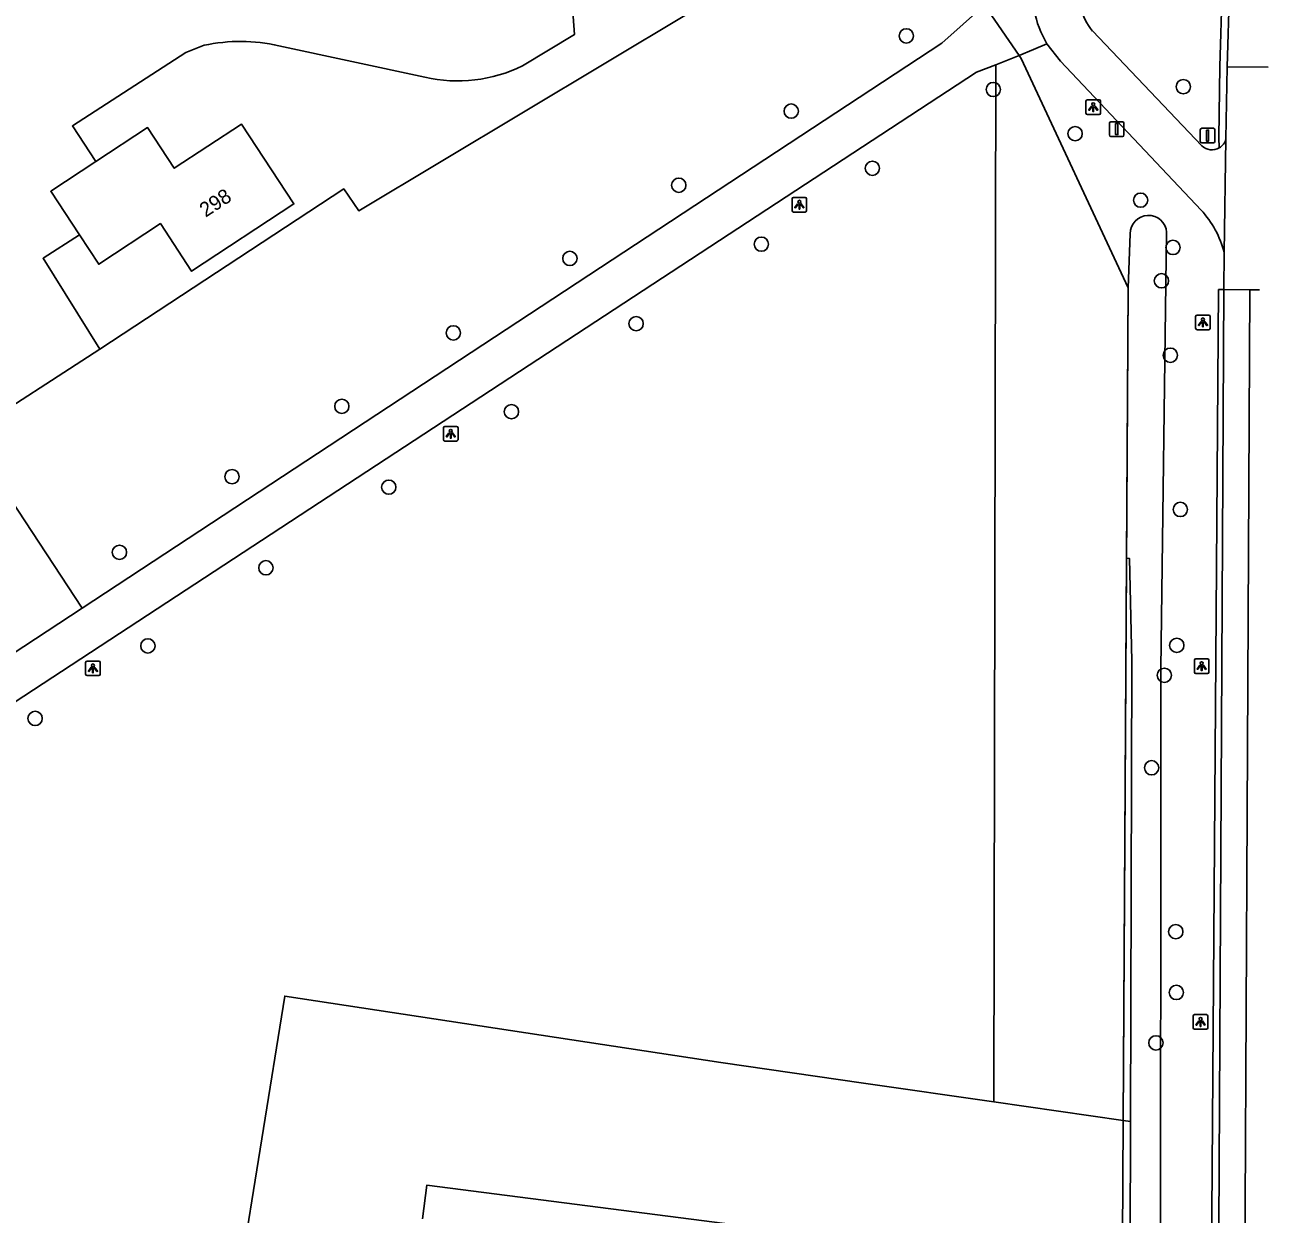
# Model space of a CAD drawing. Extents: x 161486 to 162249, y 379484 to 380829.
# Drawn here: x 162079 to 162164, y 380062.8 to 380144.1 of the extents above; entities that cross this region are included whole.
import ezdxf

# ---------------------------------------------------------------- set-up
doc = ezdxf.new("R2010")
doc.units = 0
for name, color, linetype in [('IMGEO_Berm_open', 7, 'Continuous'), ('IMGEO_Boom', 7, 'Continuous'), ('IMGEO_Fietspad_gesloten', 7, 'Continuous'), ('IMGEO_Gemengd_bos', 7, 'Continuous'), ('IMGEO_Groenvoorziening', 7, 'Continuous'), ('IMGEO_Hek', 7, 'Continuous'), ('IMGEO_Lichtpunt', 7, 'Continuous'), ('IMGEO_Loofbos', 7, 'Continuous'), ('IMGEO_Pand', 7, 'Continuous'), ('IMGEO_Pand_nummerreeks', 7, 'Continuous'), ('IMGEO_Rijbaan_lokaal_gesloten', 7, 'Continuous'), ('IMGEO_Rijbaan_lokaal_open', 7, 'Continuous'), ('IMGEO_Verkeersbordpaal', 7, 'Continuous'), ('IMGEO_Voetpad_onverhard', 7, 'Continuous'), ('IMGEO_Voetpad_open', 7, 'Continuous'), ('IMGEO_Waterloop', 7, 'Continuous')]:
    doc.layers.add(name, color=color, linetype=linetype)

msp = doc.modelspace()

# ---------------------------------------------------------------- linework, layer by layer
at = {"layer": 'IMGEO_Berm_open'}
for points in [[(162160.645, 380135.685), (162160.608, 380136.398), (162160.687, 380141.24), (162160.841, 380146.553)], [(162160.969, 380126.003), (162160.596, 380126.006), (162160.077, 380053.394), (162160.577, 380053.394)]]:
    msp.add_lwpolyline(points, dxfattribs=at)
at = {"layer": 'IMGEO_Boom'}
for centre in [(162139.264, 380143.34), (162158.19, 380139.868), (162145.209, 380139.677), (162131.399, 380138.2), (162150.8, 380136.662), (162136.947, 380134.296), (162123.72, 380133.137), (162155.273, 380132.117), (162129.355, 380129.111), (162157.483, 380128.886), (162116.275, 380128.138), (162156.699, 380126.607), (162120.805, 380123.68), (162108.314, 380123.049), (162157.308, 380121.522), (162100.696, 380118.036), (162112.285, 380117.665), (162093.193, 380113.227), (162103.905, 380112.51), (162157.985, 380110.985), (162085.503, 380108.061), (162095.507, 380107.002), (162087.442, 380101.666), (162157.747, 380101.704), (162156.897, 380099.66), (162079.74, 380096.71), (162156.024, 380093.34), (162157.676, 380082.143), (162157.715, 380077.99), (162156.318, 380074.547)]:
    msp.add_circle(centre, 0.489, dxfattribs=at)
at = {"layer": 'IMGEO_Fietspad_gesloten'}
for points in [[(162159.456, 380135.84), (162151.986, 380143.674)], [(162148.875, 380142.806), (162149.794, 380141.617), (162159.405, 380131.445)]]:
    msp.add_lwpolyline(points, dxfattribs=at)
for centre, radius, start, end in [((162154.714, 380146.323), 6.816, 170.05591, 211.06251), ((162154.911, 380146.144), 3.829, 166.01176, 220.17947), ((162160.152, 380136.53), 0.978, 300.26318, 347.48856), ((162160.15, 380136.529), 0.978, 224.78074, 300.36469), ((162154.368, 380126.827), 6.833, 14.39639, 42.51602)]:
    msp.add_arc(centre, radius, start, end, dxfattribs=at)
at = {"layer": 'IMGEO_Gemengd_bos'}
for points in [[(162154.429, 380126.123), (162147.102, 380141.805), (162146.967, 380142.003)], [(162145.372, 380141.369), (162145.255, 380070.515)], [(162154.085, 380069.244), (162154.317, 380107.655)], [(162145.085, 380030.263), (162131.293, 380032.411), (162090.516, 380038.762), (162096.792, 380077.739), (162126.584, 380073.203), (162136.341, 380071.798), (162145.255, 380070.515)], [(162145.255, 380070.515), (162154.085, 380069.244)], [(162154.085, 380069.244), (162153.987, 380053.145)]]:
    msp.add_lwpolyline(points, dxfattribs=at)
at = {"layer": 'IMGEO_Groenvoorziening'}
msp.add_lwpolyline([(162075.144, 380116.117), (162082.944, 380104.247)], dxfattribs=at)
at = {"layer": 'IMGEO_Hek'}
for points in [[(162144.617, 380145.448), (162146.967, 380142.003)], [(162146.967, 380142.003), (162147.102, 380141.805), (162154.429, 380126.123), (162154.085, 380069.244)], [(162136.341, 380071.798), (162126.584, 380073.203), (162096.792, 380077.739), (162090.516, 380038.762), (162131.293, 380032.411)], [(162145.255, 380070.515), (162154.085, 380069.244)], [(162154.085, 380069.244), (162153.987, 380053.145)], [(162154.085, 380069.244), (162154.578, 380069.173)]]:
    msp.add_lwpolyline(points, dxfattribs=at)
at = {"layer": 'IMGEO_Lichtpunt'}
for p, q in [((162151.542, 380138.876), (162151.542, 380138.069)), ((162151.542, 380138.876), (162151.542, 380138.069)), ((162152.444, 380138.971), (162151.636, 380138.971)), ((162152.444, 380138.971), (162151.636, 380138.971)), ((162152.538, 380138.069), (162152.538, 380138.876)), ((162152.538, 380138.069), (162152.538, 380138.876)), ((162151.636, 380137.975), (162152.444, 380137.975)), ((162151.636, 380137.975), (162152.444, 380137.975)), ((162131.459, 380132.209), (162131.459, 380131.402)), ((162131.459, 380132.209), (162131.459, 380131.402)), ((162132.361, 380132.304), (162131.553, 380132.304)), ((162132.361, 380132.304), (162131.553, 380132.304)), ((162132.455, 380131.402), (162132.455, 380132.209)), ((162132.455, 380131.402), (162132.455, 380132.209)), ((162131.553, 380131.308), (162132.361, 380131.308)), ((162131.553, 380131.308), (162132.361, 380131.308)), ((162159.034, 380124.17), (162159.034, 380123.363)), ((162159.034, 380124.17), (162159.034, 380123.363)), ((162159.936, 380124.265), (162159.128, 380124.265)), ((162159.936, 380124.265), (162159.128, 380124.265)), ((162160.03, 380123.363), (162160.03, 380124.17)), ((162160.03, 380123.363), (162160.03, 380124.17)), ((162159.128, 380123.269), (162159.936, 380123.269)), ((162159.128, 380123.269), (162159.936, 380123.269)), ((162107.638, 380116.562), (162107.638, 380115.755)), ((162107.638, 380116.562), (162107.638, 380115.755)), ((162108.54, 380116.657), (162107.732, 380116.657)), ((162108.54, 380116.657), (162107.732, 380116.657)), ((162108.634, 380115.755), (162108.634, 380116.562)), ((162108.634, 380115.755), (162108.634, 380116.562)), ((162107.732, 380115.661), (162108.54, 380115.661)), ((162107.732, 380115.661), (162108.54, 380115.661)), ((162083.192, 380100.538), (162083.192, 380099.731)), ((162083.192, 380100.538), (162083.192, 380099.731)), ((162084.094, 380100.633), (162083.286, 380100.633)), ((162084.094, 380100.633), (162083.286, 380100.633)), ((162084.188, 380099.731), (162084.188, 380100.538)), ((162084.188, 380099.731), (162084.188, 380100.538)), ((162158.945, 380100.685), (162158.945, 380099.878)), ((162158.945, 380100.685), (162158.945, 380099.878)), ((162159.847, 380100.78), (162159.039, 380100.78)), ((162159.847, 380100.78), (162159.039, 380100.78)), ((162159.941, 380099.878), (162159.941, 380100.685)), ((162159.941, 380099.878), (162159.941, 380100.685)), ((162083.286, 380099.637), (162084.094, 380099.637)), ((162083.286, 380099.637), (162084.094, 380099.637)), ((162159.039, 380099.784), (162159.847, 380099.784)), ((162159.039, 380099.784), (162159.847, 380099.784)), ((162158.871, 380076.381), (162158.871, 380075.574)), ((162158.871, 380076.381), (162158.871, 380075.574)), ((162159.773, 380076.476), (162158.965, 380076.476)), ((162159.773, 380076.476), (162158.965, 380076.476)), ((162159.867, 380075.574), (162159.867, 380076.381)), ((162159.867, 380075.574), (162159.867, 380076.381)), ((162158.965, 380075.48), (162159.773, 380075.48)), ((162158.965, 380075.48), (162159.773, 380075.48))]:
    msp.add_line(p, q, dxfattribs=at)
for points in [[(162151.916, 380138.54), (162151.955, 380138.512), (162151.767, 380138.25), (162151.729, 380138.277), (162151.916, 380138.54)], [(162152.128, 380138.512), (162152.166, 380138.539), (162152.353, 380138.277), (162152.314, 380138.249), (162152.128, 380138.512)], [(162152.018, 380138.492), (162152.065, 380138.492), (162152.065, 380138.17), (162152.018, 380138.17), (162152.018, 380138.492)], [(162131.833, 380131.873), (162131.872, 380131.845), (162131.684, 380131.583), (162131.646, 380131.61), (162131.833, 380131.873)], [(162131.935, 380131.825), (162131.982, 380131.825), (162131.982, 380131.503), (162131.935, 380131.503), (162131.935, 380131.825)], [(162132.045, 380131.845), (162132.083, 380131.872), (162132.27, 380131.61), (162132.231, 380131.582), (162132.045, 380131.845)], [(162159.408, 380123.834), (162159.447, 380123.806), (162159.259, 380123.544), (162159.221, 380123.571), (162159.408, 380123.834)], [(162159.51, 380123.786), (162159.557, 380123.786), (162159.557, 380123.464), (162159.51, 380123.464), (162159.51, 380123.786)], [(162159.62, 380123.806), (162159.658, 380123.833), (162159.845, 380123.571), (162159.806, 380123.543), (162159.62, 380123.806)], [(162108.012, 380116.226), (162108.051, 380116.198), (162107.863, 380115.936), (162107.825, 380115.963), (162108.012, 380116.226)], [(162108.114, 380116.178), (162108.161, 380116.178), (162108.161, 380115.856), (162108.114, 380115.856), (162108.114, 380116.178)], [(162108.224, 380116.198), (162108.262, 380116.225), (162108.449, 380115.963), (162108.41, 380115.935), (162108.224, 380116.198)], [(162159.319, 380100.349), (162159.358, 380100.321), (162159.17, 380100.059), (162159.132, 380100.086), (162159.319, 380100.349)], [(162159.421, 380100.301), (162159.468, 380100.301), (162159.468, 380099.979), (162159.421, 380099.979), (162159.421, 380100.301)], [(162159.531, 380100.321), (162159.569, 380100.348), (162159.756, 380100.086), (162159.717, 380100.058), (162159.531, 380100.321)], [(162083.566, 380100.202), (162083.605, 380100.174), (162083.417, 380099.912), (162083.379, 380099.939), (162083.566, 380100.202)], [(162083.668, 380100.154), (162083.715, 380100.154), (162083.715, 380099.832), (162083.668, 380099.832), (162083.668, 380100.154)], [(162083.778, 380100.174), (162083.816, 380100.201), (162084.003, 380099.939), (162083.964, 380099.911), (162083.778, 380100.174)], [(162159.245, 380076.045), (162159.284, 380076.017), (162159.096, 380075.755), (162159.058, 380075.782), (162159.245, 380076.045)], [(162159.347, 380075.997), (162159.394, 380075.997), (162159.394, 380075.675), (162159.347, 380075.675), (162159.347, 380075.997)], [(162159.457, 380076.017), (162159.495, 380076.044), (162159.682, 380075.782), (162159.643, 380075.754), (162159.457, 380076.017)]]:
    msp.add_lwpolyline(points, dxfattribs=at)
for centre in [(162152.041, 380138.674), (162131.958, 380132.007), (162159.533, 380123.968), (162108.137, 380116.36), (162083.691, 380100.336), (162159.444, 380100.483), (162159.37, 380076.179)]:
    msp.add_circle(centre, 0.0994, dxfattribs=at)
for centre, start, end in [((162151.636, 380138.876), 90, 180), ((162151.636, 380138.876), 90, 180), ((162152.444, 380138.876), 0, 90), ((162152.444, 380138.876), 0, 90), ((162151.636, 380138.069), 180, 270), ((162151.636, 380138.069), 180, 270), ((162152.444, 380138.069), 270, 0), ((162152.444, 380138.069), 270, 360), ((162131.553, 380132.209), 90, 180), ((162131.553, 380132.209), 90, 180), ((162132.361, 380132.209), 0, 90), ((162132.361, 380132.209), 0, 90), ((162131.553, 380131.402), 180, 270), ((162131.553, 380131.402), 180, 270), ((162132.361, 380131.402), 270, 0), ((162132.361, 380131.402), 270, 360), ((162159.128, 380124.17), 90, 180), ((162159.128, 380124.17), 90, 180), ((162159.936, 380124.17), 0, 90), ((162159.936, 380124.17), 0, 90), ((162159.128, 380123.363), 180, 270), ((162159.128, 380123.363), 180, 270), ((162159.936, 380123.363), 270, 0), ((162159.936, 380123.363), 270, 360), ((162107.732, 380116.562), 90, 180), ((162107.732, 380116.562), 90, 180), ((162108.54, 380116.562), 0, 90), ((162108.54, 380116.562), 0, 90), ((162107.732, 380115.755), 180, 270), ((162107.732, 380115.755), 180, 270), ((162108.54, 380115.755), 270, 0), ((162108.54, 380115.755), 270, 360), ((162083.286, 380100.538), 90, 180), ((162083.286, 380100.538), 90, 180), ((162084.094, 380100.538), 0, 90), ((162084.094, 380100.538), 0, 90), ((162159.039, 380100.685), 90, 180), ((162159.039, 380100.685), 90, 180), ((162159.847, 380100.685), 0, 90), ((162159.847, 380100.685), 0, 90), ((162083.286, 380099.731), 180, 270), ((162083.286, 380099.731), 180, 270), ((162084.094, 380099.731), 270, 0), ((162084.094, 380099.731), 270, 360), ((162159.039, 380099.878), 180, 270), ((162159.039, 380099.878), 180, 270), ((162159.847, 380099.878), 270, 0), ((162159.847, 380099.878), 270, 360), ((162158.965, 380076.381), 90, 180), ((162158.965, 380076.381), 90, 180), ((162159.773, 380076.381), 0, 90), ((162159.773, 380076.381), 0, 90), ((162158.965, 380075.574), 180, 270), ((162158.965, 380075.574), 180, 270), ((162159.773, 380075.574), 270, 0), ((162159.773, 380075.574), 270, 360)]:
    msp.add_arc(centre, 0.0946, start, end, dxfattribs=at)
at = {"layer": 'IMGEO_Loofbos'}
msp.add_lwpolyline([(162084.164, 380121.943), (162075.144, 380116.117)], dxfattribs=at)
at = {"layer": 'IMGEO_Pand'}
for points in [[(162083.895, 380134.762), (162087.42, 380137.08), (162089.249, 380134.298), (162093.835, 380137.314), (162097.42, 380131.862), (162090.432, 380127.266), (162088.297, 380130.513), (162084.087, 380127.744), (162082.768, 380129.749)], [(162082.768, 380129.749), (162080.807, 380132.731), (162083.895, 380134.762)]]:
    msp.add_lwpolyline(points, dxfattribs=at)
at = {"layer": 'IMGEO_Rijbaan_lokaal_gesloten'}
for points in [[(162161.34, 380146.526), (162161.187, 380141.229)], [(162160.577, 380053.394), (162160.969, 380126.003)], [(162162.725, 380126.002), (162162.238, 380027.629)]]:
    msp.add_lwpolyline(points, dxfattribs=at)
at = {"layer": 'IMGEO_Rijbaan_lokaal_open'}
for points in [[(162082.944, 380104.247), (162141.701, 380142.853), (162144.617, 380145.448)], [(162146.967, 380142.003), (162144.617, 380145.448)], [(162145.372, 380141.369), (162146.967, 380142.003)], [(162026.7, 380063.319), (162031.6, 380066.58), (162032.063, 380067.539), (162144.066, 380140.861), (162145.372, 380141.369)], [(162161.187, 380141.229), (162161.107, 380136.318)], [(162161.187, 380141.229), (162163.987, 380141.192)], [(162161.107, 380136.318), (162160.987, 380128.526)], [(162160.987, 380128.526), (162160.969, 380126.003)], [(162160.969, 380126.003), (162162.725, 380126.002)], [(162163.394, 380125.989), (162162.725, 380126.002)], [(162082.944, 380104.247), (162037.161, 380074.165)]]:
    msp.add_lwpolyline(points, dxfattribs=at)
at = {"layer": 'IMGEO_Verkeersbordpaal'}
for p, q in [((162153.148, 380136.569), (162153.148, 380137.369)), ((162153.148, 380137.369), (162153.148, 380136.569)), ((162153.248, 380137.469), (162154.038, 380137.469)), ((162154.038, 380137.469), (162153.248, 380137.469)), ((162154.138, 380137.369), (162154.138, 380136.569)), ((162154.138, 380136.569), (162154.138, 380137.369)), ((162159.353, 380136.129), (162159.353, 380136.929)), ((162159.353, 380136.929), (162159.353, 380136.129)), ((162159.453, 380137.029), (162160.243, 380137.029)), ((162160.243, 380137.029), (162159.453, 380137.029)), ((162160.343, 380136.929), (162160.343, 380136.129)), ((162160.343, 380136.129), (162160.343, 380136.929)), ((162154.038, 380136.469), (162153.248, 380136.469)), ((162153.248, 380136.469), (162154.038, 380136.469)), ((162160.243, 380136.029), (162159.453, 380136.029)), ((162159.453, 380136.029), (162160.243, 380136.029))]:
    msp.add_line(p, q, dxfattribs=at)
for points in [[(162153.568, 380137.344), (162153.718, 380137.344), (162153.718, 380136.594), (162153.568, 380136.594), (162153.568, 380137.344)], [(162159.773, 380136.904), (162159.923, 380136.904), (162159.923, 380136.154), (162159.773, 380136.154), (162159.773, 380136.904)]]:
    msp.add_lwpolyline(points, dxfattribs=at)
for centre, start, end in [((162153.248, 380137.369), 90, 180), ((162153.248, 380137.369), 90, 180), ((162154.038, 380137.369), 0, 90), ((162154.038, 380137.369), 360, 90), ((162159.453, 380136.929), 90, 180), ((162159.453, 380136.929), 90, 180), ((162160.243, 380136.929), 0, 90), ((162160.243, 380136.929), 360, 90), ((162153.248, 380136.569), 180, 270), ((162153.248, 380136.569), 180, 270), ((162154.038, 380136.569), 270, 0), ((162154.038, 380136.569), 270, 0), ((162159.453, 380136.129), 180, 270), ((162159.453, 380136.129), 180, 270), ((162160.243, 380136.129), 270, 0), ((162160.243, 380136.129), 270, 0)]:
    msp.add_arc(centre, 0.1, start, end, dxfattribs=at)
at = {"layer": 'IMGEO_Voetpad_onverhard'}
msp.add_lwpolyline([(162106.206, 380062.533), (162106.499, 380064.821), (162128.462, 380062.008), (162127.808, 380057.201), (162131.142, 380056.771), (162130.914, 380055.003), (162134.14, 380054.621), (162153.205, 380052.366)], dxfattribs=at)
at = {"layer": 'IMGEO_Voetpad_open'}
for points in [[(162148.972, 380159.764), (162141.241, 380154.993), (162101.852, 380131.396), (162100.821, 380132.884), (162084.164, 380121.943)], [(162113.044, 380141.292), (162116.59, 380143.424), (162116.291, 380147.473)], [(162148.875, 380142.806), (162147.961, 380142.41), (162146.967, 380142.003)], [(162083.895, 380134.762), (162082.287, 380137.194), (162090.039, 380142.194), (162091.28, 380142.695)], [(162096.393, 380142.665), (162106.372, 380140.518)], [(162084.164, 380121.943), (162080.279, 380128.147), (162082.768, 380129.749)]]:
    msp.add_lwpolyline(points, dxfattribs=at)
for centre, radius, start, end in [((162093.769, 380131.149), 11.811, 77.16308, 102.16457), ((162108.617, 380150.311), 10.047, 257.08987, 296.14442)]:
    msp.add_arc(centre, radius, start, end, dxfattribs=at)
at = {"layer": 'IMGEO_Waterloop'}
for points in [[(162154.317, 380107.655), (162154.518, 380107.628), (162154.676, 380100.646), (162154.578, 380069.173), (162154.526, 380052.388), (162156.624, 380052.133), (162156.662, 380100.096), (162157.049, 380129.922)], [(162154.57, 380129.81), (162154.429, 380126.123)], [(162154.429, 380126.123), (162154.317, 380107.655)]]:
    msp.add_lwpolyline(points, dxfattribs=at)
msp.add_arc((162155.811, 380129.839), 1.241, 3.82563, 181.34805, dxfattribs=at)

# ---------------------------------------------------------------- texts
at = {"layer": 'IMGEO_Pand_nummerreeks'}
msp.add_text('298', height=1, rotation=33.33288, dxfattribs=at).set_placement((162091.392, 380130.914))

doc.saveas('drawing.dxf')
